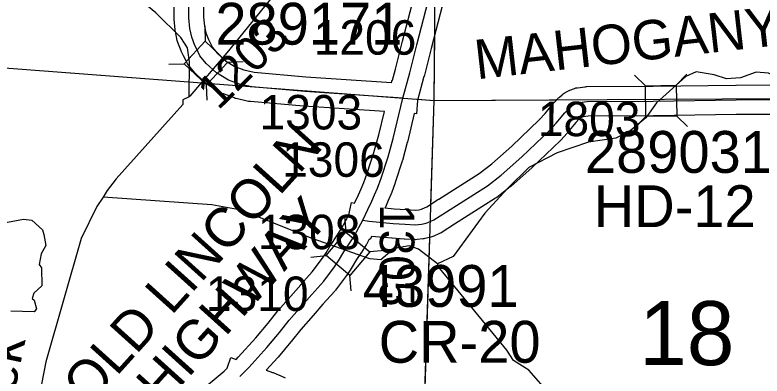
# Model space of a CAD drawing. Extents: x -132.8 to -73.3, y -60 to -26.
# Drawn here: x -122.454 to -120.938, y -40.948 to -40.215 of the extents above; entities that cross this region are included whole.
import ezdxf

# ---------------------------------------------------------------- set-up
doc = ezdxf.new("R2010")
doc.units = 0
for name, color, linetype in [('tdCoHydroRiver', 7, 'Continuous'), ('tdCoHydroTxtLg', 7, 'Continuous'), ('tdCoSecRdNmbr', 7, 'Continuous'), ('tdCoSecRdTxt', 7, 'Continuous'), ('tdCoSecRteBand', 7, 'Continuous'), ('tdCoSecRteCL', 7, 'Continuous'), ('tdCoSectLine', 7, 'Continuous'), ('tdCoSectLinePart', 7, 'Continuous'), ('tdCoSectNmbr', 7, 'Continuous'), ('tdCoStrucSec', 7, 'Continuous'), ('tdCoStrucSecCoName', 7, 'Continuous'), ('tdCoStrucSecFHWANum', 7, 'Continuous'), ('tdCoSurfAsphalt', 7, 'Continuous'), ('tdCoSurfGravel', 7, 'Continuous'), ('tdCoTwpBndry', 7, 'Continuous'), ('tdCoTwpBndryShd', 7, 'Continuous')]:
    doc.layers.add(name, color=color, linetype=linetype)

msp = doc.modelspace()

# ---------------------------------------------------------------- linework, layer by layer
at = {"layer": 'tdCoHydroRiver'}
for points in [[(-122.1007, -40.3811), (-122.1003, -40.3101), (-122.1043, -40.2816), (-122.1179, -40.2607), (-122.1686, -40.2104), (-122.2628, -40.1322), (-122.2763, -40.1081), (-122.2786, -40.0734), (-122.2802, -39.9582), (-122.2831, -39.9502), (-122.2874, -39.9343), (-122.3025, -39.9071), (-122.3667, -39.8328), (-122.4161, -39.792), (-122.6245, -39.6765)], [(-121.8249, -40.0453), (-122.0241, -40.2923), (-122.0991, -40.3802), (-122.1007, -40.3811)], [(-120.6616, -40.3908), (-120.6869, -40.3917), (-120.7711, -40.3532), (-120.8102, -40.3395), (-120.8496, -40.3384), (-120.8956, -40.3466), (-120.9252, -40.3332), (-120.9504, -40.3309), (-120.9823, -40.3427), (-121.0107, -40.3451), (-121.0358, -40.3365), (-121.0719, -40.3308), (-121.0927, -40.3397), (-121.1525, -40.3933), (-121.1739, -40.4243), (-121.2061, -40.4502), (-121.2349, -40.4652), (-121.2904, -40.4732), (-121.3541, -40.4951), (-121.4117, -40.5251), (-121.4539, -40.5665), (-121.501, -40.6173), (-121.565, -40.7055), (-121.5969, -40.7204)], [(-122.1007, -40.3811), (-122.1135, -40.3877)], [(-122.1135, -40.3877), (-122.1137, -40.3972), (-122.2488, -40.5481), (-122.2668, -40.5713), (-122.2751, -40.5852)], [(-122.2751, -40.5852), (-122.2882, -40.6038), (-122.3199, -40.6692), (-122.3914, -40.9197), (-122.4005, -40.9652), (-122.4091, -40.9886), (-122.4219, -41.0561), (-122.5011, -41.3), (-122.5443, -41.4323)], [(-121.5969, -40.7204), (-121.6356, -40.691), (-121.6543, -40.6841), (-121.6845, -40.6896), (-121.7119, -40.7125), (-121.734, -40.7104), (-121.8512, -40.6693), (-121.9949, -40.6118), (-122.0545, -40.6007), (-122.2751, -40.5852)], [(-122.4801, -40.638), (-122.4372, -40.6297), (-122.4199, -40.6318), (-122.3984, -40.6513), (-122.3955, -40.6609), (-122.3913, -40.6831), (-122.4013, -40.7001), (-122.405, -40.7221), (-122.4005, -40.7286), (-122.3999, -40.7649), (-122.4161, -40.7802), (-122.4195, -40.7911), (-122.4149, -40.7944), (-122.4106, -40.8119), (-122.4155, -40.8181), (-122.4628, -40.8168)], [(-121.0043, -41.4717), (-121.0765, -41.3766), (-121.0858, -41.37), (-121.161, -41.2907), (-121.173, -41.2699), (-121.1832, -41.238), (-121.1819, -41.1907), (-121.226, -41.128), (-121.2426, -41.0992), (-121.2823, -41.0492), (-121.2881, -41.0301), (-121.3142, -41.0057), (-121.3487, -40.9969), (-121.3674, -40.9869), (-121.4118, -40.9368), (-121.4428, -40.917), (-121.4565, -40.8962), (-121.5924, -40.73), (-121.5969, -40.7204)]]:
    msp.add_lwpolyline(points, dxfattribs=at)
at = {"layer": 'tdCoSecRteBand'}
for points in [[(-122.062, -40.9655), (-122.0294, -40.9382), (-122.0238, -40.9327), (-122.016, -40.9108), (-122.0056, -40.9146), (-122.0013, -40.9103), (-121.9658, -40.8709), (-121.9407, -40.8408), (-121.9209, -40.8161), (-121.9205, -40.8156), (-121.92, -40.8151), (-121.8945, -40.7859), (-121.8744, -40.763), (-121.8743, -40.7629), (-121.8742, -40.7628), (-121.8509, -40.7369), (-121.8302, -40.7089), (-121.8229, -40.6983), (-121.8123, -40.6806), (-121.8119, -40.6799), (-121.8115, -40.6793), (-121.8023, -40.6655), (-121.7926, -40.6504), (-121.7827, -40.6322), (-121.7827, -40.6322), (-121.7827, -40.6322), (-121.7767, -40.6212), (-121.7717, -40.5962), (-121.7654, -40.5975), (-121.7654, -40.5974), (-121.7653, -40.5973), (-121.7653, -40.5973), (-121.7575, -40.5807), (-121.752, -40.5681), (-121.752, -40.5681), (-121.752, -40.5681), (-121.7465, -40.5555), (-121.7396, -40.5364), (-121.7259, -40.4943), (-121.7162, -40.4586), (-121.7047, -40.4113), (-121.868, -40.4003), (-121.8683, -40.4003), (-121.8685, -40.4002), (-121.9763, -40.3911), (-121.9784, -40.3909), (-121.9805, -40.3905), (-122.0051, -40.3848), (-122.0071, -40.3844), (-122.0089, -40.3837), (-122.0313, -40.3753), (-122.0339, -40.3743), (-122.0363, -40.3729), (-122.0605, -40.3583), (-122.0631, -40.3568), (-122.0653, -40.3547), (-122.0863, -40.3355), (-122.0878, -40.3341), (-122.0891, -40.3325), (-122.1019, -40.3169), (-122.1042, -40.3143), (-122.1057, -40.3111), (-122.1122, -40.2979), (-122.1161, -40.2902), (-122.1167, -40.2889), (-122.1172, -40.2876), (-122.1236, -40.2708), (-122.1244, -40.2688), (-122.1249, -40.2666), (-122.1288, -40.2489), (-122.1292, -40.247), (-122.1294, -40.2451), (-122.1314, -40.2237), (-122.1315, -40.2222), (-122.1315, -40.2207), (-122.131, -40.1509)], [(-122.071, -40.1516), (-122.0715, -40.2196), (-122.0698, -40.2377), (-122.0668, -40.2515), (-122.0616, -40.2649), (-122.0584, -40.2714), (-122.0534, -40.2814), (-122.0442, -40.2927), (-122.027, -40.3085), (-122.0078, -40.32), (-121.9898, -40.3268), (-121.9691, -40.3315), (-121.8637, -40.3404), (-121.6903, -40.3522)], [(-121.6903, -40.3522), (-121.6891, -40.3476), (-121.6885, -40.3477), (-121.6824, -40.3249), (-121.6681, -40.2685), (-121.6681, -40.2684), (-121.6681, -40.2683), (-121.6452, -40.1794)], [(-121.587, -40.1942), (-121.6099, -40.2832), (-121.6242, -40.3398), (-121.6243, -40.3401), (-121.6243, -40.3403), (-121.6374, -40.3888), (-121.6392, -40.4158), (-121.6439, -40.4154), (-121.658, -40.4732), (-121.6581, -40.4735), (-121.6582, -40.4739), (-121.6681, -40.5107), (-121.6683, -40.5115), (-121.6686, -40.5122), (-121.6827, -40.5555), (-121.6829, -40.5559), (-121.683, -40.5563), (-121.6903, -40.5767), (-121.6907, -40.5776), (-121.6911, -40.5786), (-121.697, -40.5921), (-121.7026, -40.6051), (-121.7028, -40.6055), (-121.703, -40.6059), (-121.7035, -40.6069), (-121.6846, -40.6086), (-121.6604, -40.6103), (-121.642, -40.6113)], [(-121.642, -40.6113), (-121.6345, -40.6106), (-121.6292, -40.6093), (-121.6278, -40.6088), (-121.6183, -40.6047), (-121.5949, -40.5894), (-121.5947, -40.5893), (-121.5945, -40.5892), (-121.5123, -40.5372), (-121.4867, -40.5175), (-121.4462, -40.4813), (-121.3903, -40.4279), (-121.3787, -40.4151), (-121.3617, -40.3945), (-121.3609, -40.3935), (-121.36, -40.3927), (-121.3511, -40.3835), (-121.3502, -40.3826), (-121.3493, -40.3817), (-121.3438, -40.3771), (-121.3419, -40.3754), (-121.3397, -40.374), (-121.3335, -40.3703), (-121.3311, -40.3689), (-121.3284, -40.3679), (-121.3191, -40.3645), (-121.3159, -40.3633), (-121.3125, -40.3629), (-121.2972, -40.3609), (-121.2954, -40.3606), (-121.2936, -40.3606), (-121.1593, -40.3599), (-120.9915, -40.3574), (-120.9914, -40.3574), (-120.9912, -40.3574), (-120.9092, -40.3569)], [(-120.9088, -40.4169), (-120.9907, -40.4174), (-121.1586, -40.4199), (-121.1587, -40.4199), (-121.1588, -40.4199), (-121.2914, -40.4206), (-121.3015, -40.4219), (-121.305, -40.4232), (-121.3066, -40.4242), (-121.3091, -40.4263), (-121.3162, -40.4336), (-121.3329, -40.4539), (-121.3334, -40.4545), (-121.3339, -40.455), (-121.3467, -40.4691), (-121.3474, -40.4698), (-121.3481, -40.4705), (-121.4051, -40.525), (-121.4055, -40.5254), (-121.4058, -40.5257), (-121.4475, -40.5629), (-121.4483, -40.5637), (-121.4492, -40.5644), (-121.4768, -40.5856), (-121.4779, -40.5864), (-121.4791, -40.5871), (-121.5622, -40.6398), (-121.5877, -40.6564), (-121.59, -40.6579), (-121.5925, -40.659), (-121.6045, -40.664), (-121.6082, -40.6656), (-121.6106, -40.6666), (-121.6132, -40.6672), (-121.6228, -40.6694), (-121.6246, -40.6699), (-121.6264, -40.67), (-121.6382, -40.6713), (-121.6407, -40.6715), (-121.6431, -40.6714), (-121.6641, -40.6702), (-121.6642, -40.6701), (-121.6644, -40.6701), (-121.6891, -40.6684), (-121.6894, -40.6684), (-121.6897, -40.6684), (-121.7305, -40.6647), (-121.7337, -40.6714), (-121.7353, -40.6706), (-121.7403, -40.68), (-121.7409, -40.681), (-121.7415, -40.682), (-121.752, -40.6983), (-121.7522, -40.6985), (-121.7523, -40.6987), (-121.7612, -40.712), (-121.7719, -40.7299), (-121.7724, -40.7307), (-121.7729, -40.7315), (-121.7811, -40.7434), (-121.7814, -40.7438), (-121.7817, -40.7442), (-121.8035, -40.7737), (-121.8044, -40.7749), (-121.8053, -40.7759), (-121.8294, -40.8027), (-121.8493, -40.8255), (-121.8745, -40.8541), (-121.894, -40.8785), (-121.8942, -40.8787), (-121.8944, -40.8789), (-121.92, -40.9098), (-121.9204, -40.9102), (-121.9208, -40.9107), (-121.9442, -40.9366), (-121.9314, -40.9412), (-121.931, -40.9413), (-121.9306, -40.9415), (-121.918, -40.9464), (-121.9172, -40.9468), (-121.9163, -40.9471), (-121.9062, -40.9518)]]:
    msp.add_lwpolyline(points, dxfattribs=at)
at = {"layer": 'tdCoSecRteCL'}
for points in [[(-121.6671, -40.3838), (-121.866, -40.3704), (-121.9737, -40.3612), (-121.9984, -40.3556), (-122.0208, -40.3472), (-122.045, -40.3326), (-122.066, -40.3134), (-122.0788, -40.2979), (-122.0853, -40.2847), (-122.0892, -40.2769), (-122.0956, -40.2601), (-122.0995, -40.2424), (-122.1015, -40.2209), (-122.101, -40.1511)], [(-121.6671, -40.3838), (-121.6533, -40.3325), (-121.639, -40.2758), (-121.6161, -40.1868)], [(-121.7482, -40.6315), (-121.7382, -40.6101), (-121.7302, -40.5931), (-121.7245, -40.5801), (-121.7186, -40.5665), (-121.7112, -40.5462), (-121.6971, -40.5029), (-121.6871, -40.4661), (-121.6671, -40.3838)], [(-121.7482, -40.6315), (-121.7353, -40.6341), (-121.687, -40.6385), (-121.6623, -40.6402), (-121.6414, -40.6414), (-121.6295, -40.6402), (-121.6199, -40.638), (-121.6162, -40.6364), (-121.6041, -40.6313), (-121.5785, -40.6146), (-121.4951, -40.5618), (-121.4675, -40.5406), (-121.4258, -40.5033), (-121.3689, -40.4488), (-121.356, -40.4348), (-121.3385, -40.4136), (-121.3296, -40.4044), (-121.3242, -40.3998), (-121.3181, -40.3961), (-121.3087, -40.3926), (-121.2934, -40.3906), (-121.159, -40.3899), (-120.9911, -40.3874), (-120.9089, -40.3869)], [(-121.9979, -40.9492), (-121.9796, -40.931), (-121.9431, -40.8906), (-121.9174, -40.8598), (-121.8975, -40.8348), (-121.8719, -40.8057), (-121.8518, -40.7828), (-121.8276, -40.7559), (-121.8058, -40.7263), (-121.7976, -40.7145), (-121.7866, -40.696), (-121.7772, -40.682), (-121.7667, -40.6657), (-121.7563, -40.6465), (-121.7482, -40.6315)]]:
    msp.add_lwpolyline(points, dxfattribs=at)
at = {"layer": 'tdCoSectLine'}
for points in [[(-121.6038, -40.3885), (-121.5951, -39.3869)], [(-122.609, -40.3123), (-121.6038, -40.3885)], [(-121.6344, -41.3624), (-121.6038, -40.3885)], [(-121.6038, -40.3885), (-120.6685, -40.3833)]]:
    msp.add_lwpolyline(points, dxfattribs=at)
at = {"layer": 'tdCoSectLinePart'}
for points in [[(-121.6038, -40.3885), (-121.6026, -40.253)], [(-122.609, -40.3123), (-122.0663, -40.3534)], [(-121.6369, -40.386), (-121.6038, -40.3885)], [(-121.6104, -40.5995), (-121.6038, -40.3885)], [(-121.6038, -40.3885), (-121.3549, -40.3871)], [(-121.6263, -41.105), (-121.6126, -40.6669)]]:
    msp.add_lwpolyline(points, dxfattribs=at)
at = {"layer": 'tdCoStrucSec'}
for points in [[(-122.0692, -40.2379), (-122.0683, -40.2685), (-122.0227, -40.3113)], [(-122.1423, -40.3151), (-122.1111, -40.3141), (-122.0683, -40.2685)], [(-122.0645, -40.3882), (-122.0655, -40.3569), (-122.1111, -40.3141)], [(-121.9914, -40.3103), (-122.0227, -40.3113), (-122.0655, -40.3569)], [(-121.1974, -40.3371), (-121.175, -40.3588), (-121.1125, -40.3579)], [(-121.0907, -40.3355), (-121.1125, -40.3579), (-121.1115, -40.4205)], [(-121.1959, -40.4438), (-121.1741, -40.4214), (-121.175, -40.3588)], [(-121.0896, -40.4418), (-121.1115, -40.4205), (-121.1741, -40.4214)], [(-121.7854, -40.6247), (-121.7826, -40.6559), (-121.7345, -40.6959)], [(-121.8538, -40.7067), (-121.8227, -40.7039), (-121.7826, -40.6559)], [(-121.704, -40.6932), (-121.7345, -40.6959), (-121.7746, -40.744)], [(-121.7718, -40.7751), (-121.7746, -40.744), (-121.8227, -40.7039)]]:
    msp.add_lwpolyline(points, dxfattribs=at)
at = {"layer": 'tdCoSurfAsphalt'}
msp.add_lwpolyline([(-121.9979, -40.9492), (-121.9796, -40.931), (-121.9431, -40.8906), (-121.9174, -40.8598), (-121.8975, -40.8348), (-121.8719, -40.8057), (-121.8518, -40.7828), (-121.8276, -40.7559), (-121.8058, -40.7263), (-121.7976, -40.7145), (-121.7866, -40.696), (-121.7772, -40.682), (-121.7667, -40.6657), (-121.7563, -40.6465), (-121.7482, -40.6315), (-121.7382, -40.6101), (-121.7302, -40.5931), (-121.7245, -40.5801), (-121.7186, -40.5665), (-121.7112, -40.5462), (-121.6971, -40.5029), (-121.6871, -40.4661), (-121.6671, -40.3838), (-121.6533, -40.3325), (-121.639, -40.2758), (-121.6161, -40.1868)], dxfattribs=at)
at = {"layer": 'tdCoSurfGravel'}
for points in [[(-122.0853, -40.2847), (-122.0892, -40.2769), (-122.0956, -40.2601), (-122.0995, -40.2424), (-122.1015, -40.2209), (-122.101, -40.1511), (-122.0978, -40.0236), (-122.0951, -39.9117), (-122.0941, -39.8619), (-122.0921, -39.8313), (-122.0877, -39.795), (-122.0842, -39.763), (-122.0827, -39.7422), (-122.081, -39.6707), (-122.0788, -39.5573), (-122.0776, -39.4882), (-122.0761, -39.4394), (-122.0749, -39.4155), (-122.0716, -39.3963), (-122.0679, -39.3837), (-122.0625, -39.3709), (-122.0544, -39.3595), (-122.0381, -39.3437)], [(-121.6671, -40.3838), (-121.866, -40.3704), (-121.9737, -40.3612), (-121.9984, -40.3556), (-122.0208, -40.3472), (-122.045, -40.3326), (-122.066, -40.3134), (-122.0788, -40.2979), (-122.0853, -40.2847)], [(-121.6162, -40.6364), (-121.6041, -40.6313), (-121.5785, -40.6146), (-121.4951, -40.5618), (-121.4675, -40.5406), (-121.4258, -40.5033), (-121.3689, -40.4488), (-121.356, -40.4348), (-121.3385, -40.4136), (-121.3296, -40.4044), (-121.3242, -40.3998), (-121.3181, -40.3961), (-121.3087, -40.3926), (-121.2934, -40.3906), (-121.159, -40.3899), (-120.9911, -40.3874), (-120.9089, -40.3869)], [(-121.7482, -40.6315), (-121.7353, -40.6341), (-121.687, -40.6385), (-121.6623, -40.6402), (-121.6414, -40.6414), (-121.6295, -40.6402), (-121.6199, -40.638), (-121.6162, -40.6364)]]:
    msp.add_lwpolyline(points, dxfattribs=at)
at = {"layer": 'tdCoTwpBndry'}
for points in [[(-121.6104, -40.5994), (-121.6038, -40.3885), (-121.6026, -40.2533)], [(-121.6263, -41.1051), (-121.6126, -40.6673)]]:
    msp.add_lwpolyline(points, dxfattribs=at)
at = {"layer": 'tdCoTwpBndryShd'}
msp.add_lwpolyline([(-121.7221, -44.3617), (-121.6884, -43.3703), (-121.6589, -42.3688), (-121.6344, -41.3624), (-121.6038, -40.3885), (-121.5951, -39.3869), (-121.5447, -38.3793), (-121.5152, -37.3893), (-121.4844, -36.3817), (-121.4457, -35.3996), (-121.4178, -34.4045), (-121.3879, -33.4095), (-121.3677, -32.38)], dxfattribs=at)

# ---------------------------------------------------------------- texts
at = {"layer": 'tdCoHydroTxtLg'}
msp.add_text('Creek', height=0.08, rotation=78.0714, dxfattribs=at).set_placement((-122.4915, -41.1542))
at = {"layer": 'tdCoSecRdNmbr'}
for s, rotation, p in [('1203', 44.9085, (-122.0416, -40.4101)), ('1206', 359.9086, (-121.8481, -40.2955)), ('1303', 359.9087, (-121.958, -40.4474)), ('1803', 359.909, (-121.3934, -40.4611)), ('1306', 359.9088, (-121.9121, -40.5436)), ('1305', 269.9088, (-121.7137, -40.599)), ('1308', 359.9088, (-121.9617, -40.6906)), ('1310', 359.9088, (-122.0667, -40.816))]:
    msp.add_text(s, height=0.07, rotation=rotation, dxfattribs=at).set_placement(p)
at = {"layer": 'tdCoSecRdTxt'}
for s, rotation, p in [('MAHOGANY RD', 6.4736, (-121.5172, -40.3459)), ('OLD LINCOLN', 47.9566, (-122.304, -41.0122)), ('HIGHWAY', 47.9566, (-122.155, -41.0112))]:
    msp.add_text(s, height=0.08, rotation=rotation, dxfattribs=at).set_placement(p)
at = {"layer": 'tdCoSectNmbr'}
msp.add_text('18', height=0.13, rotation=359.9092, dxfattribs=at).set_placement((-121.1879, -40.9261))
at = {"layer": 'tdCoStrucSecCoName'}
for s, p in [('HD-12', (-121.2798, -40.646)), ('CR-20', (-121.7162, -40.9214))]:
    msp.add_text(s, height=0.085, dxfattribs=at).set_placement(p)
at = {"layer": 'tdCoStrucSecFHWANum'}
for s, p in [('289171', (-122.0475, -40.2753)), ('289031', (-121.2977, -40.5357)), ('43991', (-121.7484, -40.808))]:
    msp.add_text(s, height=0.085, dxfattribs=at).set_placement(p)

doc.saveas('drawing.dxf')
